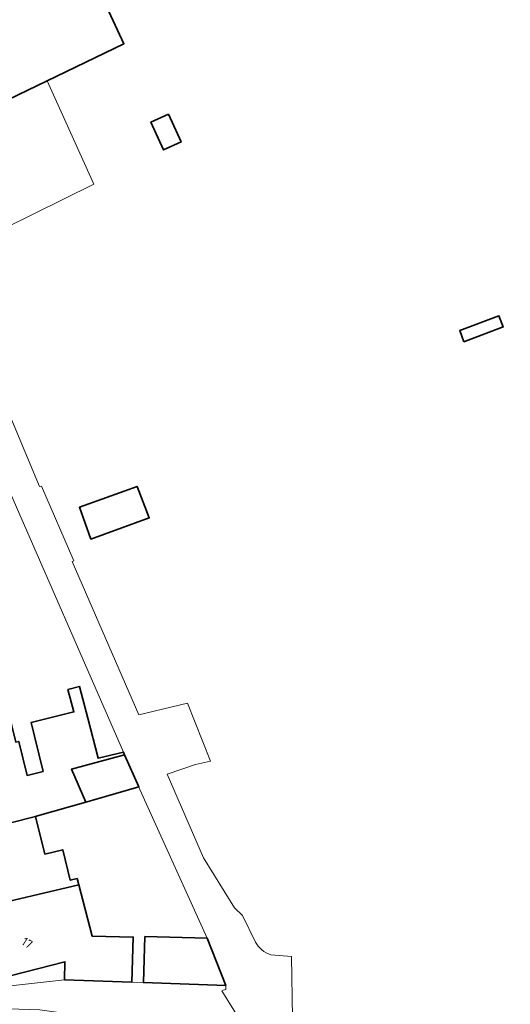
# Model space of a CAD drawing. Extents: x 184422 to 188298, y 343471 to 350189.
# Tile 442 of 513: x 187233 to 187284, y 349200 to 349303. Entities that reach past the tile are written whole.
import ezdxf
from ezdxf.enums import TextEntityAlignment as Align

# ---------------------------------------------------------------- set-up
doc = ezdxf.new("R2010")
doc.units = 0
for name, color, linetype, lineweight in [('B-WA-GR-BEPLANTING_CULTUUR_HEESTERS-GV', 252, 'Continuous', 18), ('B-WA-OG-TERREIN_ERF-GV', 252, 'Continuous', 18), ('B-WA-VH-VERHARDING_BETONSTRAATSTEEN-GV', 252, 'Continuous', 18), ('B-WA-VH-VERHARDING_OPEN-GV', 252, 'Continuous', 18), ('B-WE-OG-BEBOUWING-GV', 250, 'Continuous', 35), ('B-WE-OG-BEBOUWING-T18', 10, 'Continuous', 18)]:
    doc.layers.add(name, color=color, linetype=linetype, lineweight=lineweight)
doc.styles.add('NLCS-ISO-M500-T18', font='NLCS-ISO.ttf', dxfattribs={"height": 0.9})

msp = doc.modelspace()

# ---------------------------------------------------------------- linework, layer by layer
at = {"layer": 'B-WA-GR-BEPLANTING_CULTUUR_HEESTERS-GV', "flags": 128}
msp.add_lwpolyline([(187221.348, 349289.925), (187221.517, 349289.573), (187221.661, 349289.63), (187221.748, 349284.841), (187224.554, 349278.119), (187240.287, 349285.882), (187235.379, 349296.744), (187227.036, 349292.714)], close=True, dxfattribs=at)
msp.add_lwpolyline([(187221.348, 349289.925), (187221.517, 349289.573), (187221.661, 349289.63), (187221.748, 349284.841), (187224.554, 349278.119), (187240.287, 349285.882), (187235.379, 349296.744), (187227.036, 349292.714)], close=True, dxfattribs=at)
msp.add_lwpolyline([(187221.348, 349289.925), (187221.517, 349289.573), (187221.661, 349289.63), (187221.748, 349284.841), (187224.554, 349278.119), (187240.287, 349285.882), (187235.379, 349296.744), (187227.036, 349292.714)], close=True, dxfattribs=at)
at = {"layer": 'B-WA-OG-TERREIN_ERF-GV', "flags": 128}
for points in [[(187239.823, 349308.425), (187243.433, 349300.635), (187235.379, 349296.744), (187240.287, 349285.882), (187224.554, 349278.119), (187234.568, 349254.129), (187234.776, 349254.184), (187238.171, 349246.339), (187237.994, 349246.252), (187244.999, 349230.143), (187250.096, 349231.379), (187252.522, 349225.269), (187250.947, 349224.923), (187247.964, 349223.924), (187251.789, 349215.124), (187255.06, 349209.868), (187255.894, 349209.063), (187257.24, 349206.288)], [(187239.823, 349308.425), (187243.433, 349300.635), (187235.379, 349296.744), (187240.287, 349285.882), (187224.554, 349278.119), (187234.568, 349254.129), (187234.776, 349254.184), (187238.171, 349246.339), (187237.994, 349246.252), (187244.999, 349230.143), (187250.096, 349231.379), (187252.522, 349225.269), (187250.947, 349224.923), (187247.964, 349223.924), (187251.789, 349215.124), (187255.06, 349209.868), (187255.894, 349209.063), (187257.24, 349206.288)], [(187239.823, 349308.425), (187243.433, 349300.635), (187235.379, 349296.744), (187240.287, 349285.882), (187224.554, 349278.119), (187234.568, 349254.129), (187234.776, 349254.184), (187238.171, 349246.339), (187237.994, 349246.252), (187244.999, 349230.143), (187250.096, 349231.379), (187252.522, 349225.269), (187250.947, 349224.923), (187247.964, 349223.924), (187251.789, 349215.124), (187255.06, 349209.868), (187255.894, 349209.063), (187257.24, 349206.288)], [(187258.853, 349204.953), (187261.042, 349204.778), (187261.138, 349198.336), (187275.352, 349197.992), (187325.538, 349196.441)], [(187258.853, 349204.953), (187261.042, 349204.778), (187261.138, 349198.336), (187275.352, 349197.992), (187325.538, 349196.441)], [(187258.853, 349204.953), (187261.042, 349204.778), (187261.138, 349198.336), (187275.352, 349197.992), (187325.538, 349196.441)]]:
    msp.add_lwpolyline(points, dxfattribs=at)
for points in [[(187223.618, 349228.832), (187228.474, 349230.022), (187231.252, 349230.703), (187232.081, 349227.287), (187232.403, 349227.365), (187233.269, 349223.797), (187234.959, 349224.207), (187234.062, 349227.902), (187233.708, 349229.359), (187238.195, 349230.455), (187237.552, 349232.805), (187238.783, 349233.123), (187239.646, 349229.786), (187240.733, 349225.584), (187243.382, 349226.247), (187230.827, 349255.021), (187217.703, 349248.724), (187217.792, 349248.543), (187221.619, 349236.637), (187222.814, 349231.973)], [(187223.618, 349228.832), (187228.474, 349230.022), (187231.252, 349230.703), (187232.081, 349227.287), (187232.403, 349227.365), (187233.269, 349223.797), (187234.959, 349224.207), (187234.062, 349227.902), (187233.708, 349229.359), (187238.195, 349230.455), (187237.552, 349232.805), (187238.783, 349233.123), (187239.646, 349229.786), (187240.733, 349225.584), (187243.382, 349226.247), (187230.827, 349255.021), (187217.703, 349248.724), (187217.792, 349248.543), (187221.619, 349236.637), (187222.814, 349231.973)], [(187223.618, 349228.832), (187228.474, 349230.022), (187231.252, 349230.703), (187232.081, 349227.287), (187232.403, 349227.365), (187233.269, 349223.797), (187234.959, 349224.207), (187234.062, 349227.902), (187233.708, 349229.359), (187238.195, 349230.455), (187237.552, 349232.805), (187238.783, 349233.123), (187239.646, 349229.786), (187240.733, 349225.584), (187243.382, 349226.247), (187230.827, 349255.021), (187217.703, 349248.724), (187217.792, 349248.543), (187221.619, 349236.637), (187222.814, 349231.973)], [(187246.096, 349250.828), (187244.67, 349250.311), (187239.969, 349248.607), (187238.759, 349251.946), (187243.46, 349253.65), (187244.828, 349254.146)], [(187246.096, 349250.828), (187244.67, 349250.311), (187239.969, 349248.607), (187238.759, 349251.946), (187243.46, 349253.65), (187244.828, 349254.146)], [(187246.096, 349250.828), (187244.67, 349250.311), (187239.969, 349248.607), (187238.759, 349251.946), (187243.46, 349253.65), (187244.828, 349254.146)], [(187244.989, 349222.585), (187240.164, 349221.202), (187239.438, 349220.994), (187234.371, 349219.544), (187234.159, 349219.483), (187235.123, 349215.522), (187237.018, 349215.983), (187237.799, 349212.772), (187238.526, 349212.948), (187238.698, 349212.294), (187240.118, 349206.904), (187244.415, 349206.813), (187244.254, 349202.064), (187245.478, 349202.029), (187245.646, 349206.866), (187252.163, 349206.686), (187245.105, 349222.322)], [(187244.989, 349222.585), (187240.164, 349221.202), (187239.438, 349220.994), (187234.371, 349219.544), (187234.159, 349219.483), (187235.123, 349215.522), (187237.018, 349215.983), (187237.799, 349212.772), (187238.526, 349212.948), (187238.698, 349212.294), (187240.118, 349206.904), (187244.415, 349206.813), (187244.254, 349202.064), (187245.478, 349202.029), (187245.646, 349206.866), (187252.163, 349206.686), (187245.105, 349222.322)], [(187244.989, 349222.585), (187240.164, 349221.202), (187239.438, 349220.994), (187234.371, 349219.544), (187234.159, 349219.483), (187235.123, 349215.522), (187237.018, 349215.983), (187237.799, 349212.772), (187238.526, 349212.948), (187238.698, 349212.294), (187240.118, 349206.904), (187244.415, 349206.813), (187244.254, 349202.064), (187245.478, 349202.029), (187245.646, 349206.866), (187252.163, 349206.686), (187245.105, 349222.322)], [(187230.256, 349201.555), (187237.204, 349202.303), (187237.243, 349204.227), (187230.094, 349202.403)], [(187230.256, 349201.555), (187237.204, 349202.303), (187237.243, 349204.227), (187230.094, 349202.403)], [(187230.256, 349201.555), (187237.204, 349202.303), (187237.243, 349204.227), (187230.094, 349202.403)]]:
    msp.add_lwpolyline(points, close=True, dxfattribs=at)
at = {"layer": 'B-WA-OG-TERREIN_ERF-GV'}
msp.add_lwpolyline([(187257.24, 349206.288, 0.1873074), (187258.853, 349204.953)], format="xyb", dxfattribs=at)
msp.add_lwpolyline([(187257.24, 349206.288, 0.1873074), (187258.853, 349204.953)], format="xyb", dxfattribs=at)
msp.add_lwpolyline([(187257.24, 349206.288, 0.1873074), (187258.853, 349204.953)], format="xyb", dxfattribs=at)
at = {"layer": 'B-WA-VH-VERHARDING_BETONSTRAATSTEEN-GV', "flags": 128}
for points in [[(187257.24, 349206.288), (187255.894, 349209.063), (187255.06, 349209.868), (187251.789, 349215.124), (187247.964, 349223.924), (187250.947, 349224.923), (187252.522, 349225.269), (187250.096, 349231.379), (187244.999, 349230.143), (187237.994, 349246.252), (187238.171, 349246.339), (187234.776, 349254.184), (187234.568, 349254.129), (187224.554, 349278.119), (187221.748, 349284.841), (187221.661, 349289.63), (187221.517, 349289.573), (187221.348, 349289.925), (187217.489, 349297.945), (187217.362, 349297.882), (187212.762, 349307.187)], [(187257.24, 349206.288), (187255.894, 349209.063), (187255.06, 349209.868), (187251.789, 349215.124), (187247.964, 349223.924), (187250.947, 349224.923), (187252.522, 349225.269), (187250.096, 349231.379), (187244.999, 349230.143), (187237.994, 349246.252), (187238.171, 349246.339), (187234.776, 349254.184), (187234.568, 349254.129), (187224.554, 349278.119), (187221.748, 349284.841), (187221.661, 349289.63), (187221.517, 349289.573), (187221.348, 349289.925), (187217.489, 349297.945), (187217.362, 349297.882), (187212.762, 349307.187)], [(187257.24, 349206.288), (187255.894, 349209.063), (187255.06, 349209.868), (187251.789, 349215.124), (187247.964, 349223.924), (187250.947, 349224.923), (187252.522, 349225.269), (187250.096, 349231.379), (187244.999, 349230.143), (187237.994, 349246.252), (187238.171, 349246.339), (187234.776, 349254.184), (187234.568, 349254.129), (187224.554, 349278.119), (187221.748, 349284.841), (187221.661, 349289.63), (187221.517, 349289.573), (187221.348, 349289.925), (187217.489, 349297.945), (187217.362, 349297.882), (187212.762, 349307.187)], [(187208.86, 349305.495), (187210.307, 349302.453), (187212.077, 349298.731), (187214.034, 349294.306), (187214.401, 349293.458), (187216.761, 349288.117), (187218.434, 349284.37), (187220.848, 349278.418), (187220.804, 349278.399), (187230.206, 349256.441), (187230.827, 349255.021), (187243.382, 349226.247)], [(187208.86, 349305.495), (187210.307, 349302.453), (187212.077, 349298.731), (187214.034, 349294.306), (187214.401, 349293.458), (187216.761, 349288.117), (187218.434, 349284.37), (187220.848, 349278.418), (187220.804, 349278.399), (187230.206, 349256.441), (187230.827, 349255.021), (187243.382, 349226.247)], [(187208.86, 349305.495), (187210.307, 349302.453), (187212.077, 349298.731), (187214.034, 349294.306), (187214.401, 349293.458), (187216.761, 349288.117), (187218.434, 349284.37), (187220.848, 349278.418), (187220.804, 349278.399), (187230.206, 349256.441), (187230.827, 349255.021), (187243.382, 349226.247)], [(187243.382, 349226.247), (187243.505, 349225.966), (187244.989, 349222.585), (187245.105, 349222.322), (187252.163, 349206.686), (187254.131, 349201.728), (187254.139, 349201.289), (187253.847, 349201.246), (187253.725, 349201.171), (187256.876, 349196.1), (187256.305, 349192.343), (187256.119, 349191.116), (187255.744, 349188.648), (187254.987, 349186.95), (187249.889, 349179.115), (187249.272, 349178.169), (187247.096, 349174.545), (187250.065, 349173.409)], [(187243.382, 349226.247), (187243.505, 349225.966), (187244.989, 349222.585), (187245.105, 349222.322), (187252.163, 349206.686), (187254.131, 349201.728), (187254.139, 349201.289), (187253.847, 349201.246), (187253.725, 349201.171), (187256.876, 349196.1), (187256.305, 349192.343), (187256.119, 349191.116), (187255.744, 349188.648), (187254.987, 349186.95), (187249.889, 349179.115), (187249.272, 349178.169), (187247.096, 349174.545), (187250.065, 349173.409)], [(187243.382, 349226.247), (187243.505, 349225.966), (187244.989, 349222.585), (187245.105, 349222.322), (187252.163, 349206.686), (187254.131, 349201.728), (187254.139, 349201.289), (187253.847, 349201.246), (187253.725, 349201.171), (187256.876, 349196.1), (187256.305, 349192.343), (187256.119, 349191.116), (187255.744, 349188.648), (187254.987, 349186.95), (187249.889, 349179.115), (187249.272, 349178.169), (187247.096, 349174.545), (187250.065, 349173.409)], [(187261.819, 349190.145), (187262.182, 349196.955), (187261.007, 349197.005), (187261.138, 349198.336), (187261.042, 349204.778), (187258.853, 349204.953)], [(187261.819, 349190.145), (187262.182, 349196.955), (187261.007, 349197.005), (187261.138, 349198.336), (187261.042, 349204.778), (187258.853, 349204.953)], [(187261.819, 349190.145), (187262.182, 349196.955), (187261.007, 349197.005), (187261.138, 349198.336), (187261.042, 349204.778), (187258.853, 349204.953)]]:
    msp.add_lwpolyline(points, dxfattribs=at)
at = {"layer": 'B-WA-VH-VERHARDING_BETONSTRAATSTEEN-GV'}
msp.add_lwpolyline([(187258.853, 349204.953, -0.1873074), (187257.24, 349206.288)], format="xyb", dxfattribs=at)
msp.add_lwpolyline([(187258.853, 349204.953, -0.1873074), (187257.24, 349206.288)], format="xyb", dxfattribs=at)
msp.add_lwpolyline([(187258.853, 349204.953, -0.1873074), (187257.24, 349206.288)], format="xyb", dxfattribs=at)
at = {"layer": 'B-WA-VH-VERHARDING_OPEN-GV', "flags": 128}
msp.add_lwpolyline([(187241.61, 349198.18), (187256.876, 349196.1), (187253.725, 349201.171), (187253.847, 349201.246), (187254.139, 349201.289), (187254.131, 349201.728), (187245.478, 349202.029), (187244.254, 349202.064), (187237.204, 349202.303), (187230.256, 349201.555), (187228.365, 349201.971), (187227.988, 349199.371), (187234.612, 349199.159)], close=True, dxfattribs=at)
msp.add_lwpolyline([(187241.61, 349198.18), (187256.876, 349196.1), (187253.725, 349201.171), (187253.847, 349201.246), (187254.139, 349201.289), (187254.131, 349201.728), (187245.478, 349202.029), (187244.254, 349202.064), (187237.204, 349202.303), (187230.256, 349201.555), (187228.365, 349201.971), (187227.988, 349199.371), (187234.612, 349199.159)], close=True, dxfattribs=at)
msp.add_lwpolyline([(187241.61, 349198.18), (187256.876, 349196.1), (187253.725, 349201.171), (187253.847, 349201.246), (187254.139, 349201.289), (187254.131, 349201.728), (187245.478, 349202.029), (187244.254, 349202.064), (187237.204, 349202.303), (187230.256, 349201.555), (187228.365, 349201.971), (187227.988, 349199.371), (187234.612, 349199.159)], close=True, dxfattribs=at)
at = {"layer": 'B-WE-OG-BEBOUWING-GV', "flags": 128}
for points in [[(187212.762, 349307.187), (187217.362, 349297.882), (187217.489, 349297.945), (187221.844, 349300.098), (187223.172, 349300.713), (187227.036, 349292.714), (187235.379, 349296.744), (187243.433, 349300.635), (187239.823, 349308.425), (187239.374, 349308.216), (187235.734, 349316.071), (187225.672, 349311.407), (187224.856, 349313.167), (187217.244, 349309.403)], [(187212.762, 349307.187), (187217.362, 349297.882), (187217.489, 349297.945), (187221.844, 349300.098), (187223.172, 349300.713), (187227.036, 349292.714), (187235.379, 349296.744), (187243.433, 349300.635), (187239.823, 349308.425), (187239.374, 349308.216), (187235.734, 349316.071), (187225.672, 349311.407), (187224.856, 349313.167), (187217.244, 349309.403)], [(187212.762, 349307.187), (187217.362, 349297.882), (187217.489, 349297.945), (187221.844, 349300.098), (187223.172, 349300.713), (187227.036, 349292.714), (187235.379, 349296.744), (187243.433, 349300.635), (187239.823, 349308.425), (187239.374, 349308.216), (187235.734, 349316.071), (187225.672, 349311.407), (187224.856, 349313.167), (187217.244, 349309.403)], [(187248.105, 349293.244), (187246.274, 349292.409), (187247.608, 349289.483), (187249.439, 349290.318)], [(187248.105, 349293.244), (187246.274, 349292.409), (187247.608, 349289.483), (187249.439, 349290.318)], [(187248.105, 349293.244), (187246.274, 349292.409), (187247.608, 349289.483), (187249.439, 349290.318)], [(187279.126, 349269.339), (187283.243, 349270.892), (187282.802, 349272.061), (187278.685, 349270.508)], [(187279.126, 349269.339), (187283.243, 349270.892), (187282.802, 349272.061), (187278.685, 349270.508)], [(187279.126, 349269.339), (187283.243, 349270.892), (187282.802, 349272.061), (187278.685, 349270.508)], [(187239.969, 349248.607), (187244.67, 349250.311), (187246.096, 349250.828), (187244.828, 349254.146), (187243.46, 349253.65), (187238.759, 349251.946)], [(187239.969, 349248.607), (187244.67, 349250.311), (187246.096, 349250.828), (187244.828, 349254.146), (187243.46, 349253.65), (187238.759, 349251.946)], [(187239.969, 349248.607), (187244.67, 349250.311), (187246.096, 349250.828), (187244.828, 349254.146), (187243.46, 349253.65), (187238.759, 349251.946)], [(187237.552, 349232.805), (187238.195, 349230.455), (187233.708, 349229.359), (187234.062, 349227.902), (187234.959, 349224.207), (187233.269, 349223.797), (187232.403, 349227.365), (187232.081, 349227.287), (187231.252, 349230.703), (187228.474, 349230.022), (187223.618, 349228.832), (187226.389, 349217.522), (187234.159, 349219.483), (187234.371, 349219.544), (187239.438, 349220.994), (187237.928, 349224.445), (187243.505, 349225.966), (187243.382, 349226.247), (187240.733, 349225.584), (187239.646, 349229.786), (187238.783, 349233.123)], [(187237.552, 349232.805), (187238.195, 349230.455), (187233.708, 349229.359), (187234.062, 349227.902), (187234.959, 349224.207), (187233.269, 349223.797), (187232.403, 349227.365), (187232.081, 349227.287), (187231.252, 349230.703), (187228.474, 349230.022), (187223.618, 349228.832), (187226.389, 349217.522), (187234.159, 349219.483), (187234.371, 349219.544), (187239.438, 349220.994), (187237.928, 349224.445), (187243.505, 349225.966), (187243.382, 349226.247), (187240.733, 349225.584), (187239.646, 349229.786), (187238.783, 349233.123)], [(187237.552, 349232.805), (187238.195, 349230.455), (187233.708, 349229.359), (187234.062, 349227.902), (187234.959, 349224.207), (187233.269, 349223.797), (187232.403, 349227.365), (187232.081, 349227.287), (187231.252, 349230.703), (187228.474, 349230.022), (187223.618, 349228.832), (187226.389, 349217.522), (187234.159, 349219.483), (187234.371, 349219.544), (187239.438, 349220.994), (187237.928, 349224.445), (187243.505, 349225.966), (187243.382, 349226.247), (187240.733, 349225.584), (187239.646, 349229.786), (187238.783, 349233.123)], [(187237.928, 349224.445), (187239.438, 349220.994), (187240.164, 349221.202), (187244.989, 349222.585), (187243.505, 349225.966)], [(187237.928, 349224.445), (187239.438, 349220.994), (187240.164, 349221.202), (187244.989, 349222.585), (187243.505, 349225.966)], [(187237.928, 349224.445), (187239.438, 349220.994), (187240.164, 349221.202), (187244.989, 349222.585), (187243.505, 349225.966)], [(187228.268, 349209.855), (187238.698, 349212.294), (187238.526, 349212.948), (187237.799, 349212.772), (187237.018, 349215.983), (187235.123, 349215.522), (187234.159, 349219.483), (187226.389, 349217.522)], [(187228.268, 349209.855), (187238.698, 349212.294), (187238.526, 349212.948), (187237.799, 349212.772), (187237.018, 349215.983), (187235.123, 349215.522), (187234.159, 349219.483), (187226.389, 349217.522)], [(187228.268, 349209.855), (187238.698, 349212.294), (187238.526, 349212.948), (187237.799, 349212.772), (187237.018, 349215.983), (187235.123, 349215.522), (187234.159, 349219.483), (187226.389, 349217.522)], [(187237.204, 349202.303), (187244.254, 349202.064), (187244.415, 349206.813), (187240.118, 349206.904), (187238.698, 349212.294), (187228.268, 349209.855), (187230.094, 349202.403), (187237.243, 349204.227)], [(187237.204, 349202.303), (187244.254, 349202.064), (187244.415, 349206.813), (187240.118, 349206.904), (187238.698, 349212.294), (187228.268, 349209.855), (187230.094, 349202.403), (187237.243, 349204.227)], [(187237.204, 349202.303), (187244.254, 349202.064), (187244.415, 349206.813), (187240.118, 349206.904), (187238.698, 349212.294), (187228.268, 349209.855), (187230.094, 349202.403), (187237.243, 349204.227)], [(187254.131, 349201.728), (187252.163, 349206.686), (187245.646, 349206.866), (187245.478, 349202.029)], [(187254.131, 349201.728), (187252.163, 349206.686), (187245.646, 349206.866), (187245.478, 349202.029)], [(187254.131, 349201.728), (187252.163, 349206.686), (187245.646, 349206.866), (187245.478, 349202.029)]]:
    msp.add_lwpolyline(points, close=True, dxfattribs=at)

# ---------------------------------------------------------------- texts
at = {"layer": 'B-WE-OG-BEBOUWING-T18', "style": 'NLCS-ISO-M500-T18'}
msp.add_text('17', height=0.9, rotation=327.1, dxfattribs=at).set_placement((187233.285, 349206.189), align=Align.MIDDLE)
msp.add_text('17', height=0.9, rotation=327.1, dxfattribs=at).set_placement((187233.285, 349206.189), align=Align.MIDDLE)
msp.add_text('17', height=0.9, rotation=327.1, dxfattribs=at).set_placement((187233.285, 349206.189), align=Align.MIDDLE)

doc.saveas('drawing.dxf')
